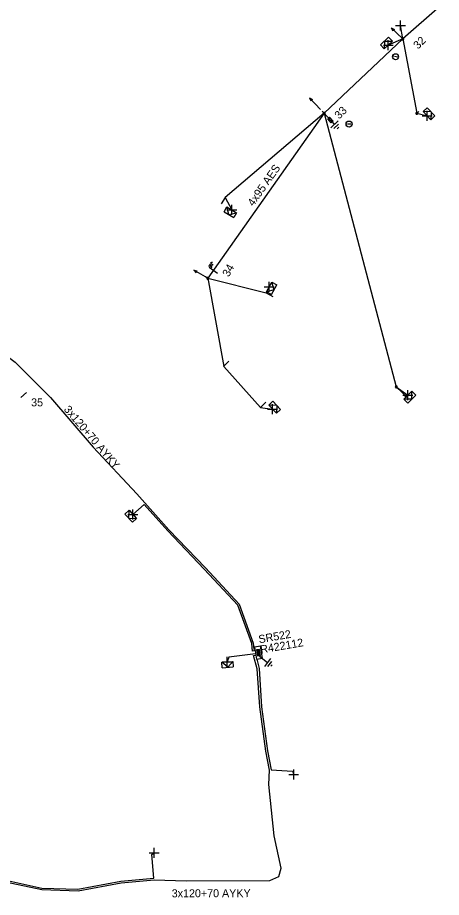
# Model space of a CAD drawing. Extents: x -540466 to -537383, y -1184038 to -1179972.
# Drawn here: x -537857 to -537804.1, y -1180518 to -1180408 of the extents above; entities that cross this region are included whole.
import ezdxf

# ---------------------------------------------------------------- set-up
doc = ezdxf.new("R2010")
doc.units = 0
for name, color, linetype in [('Vrstva 1', 7, 'Continuous'), ('Vrstva 10', 7, 'Continuous'), ('Vrstva 13', 7, 'Continuous'), ('Vrstva 14', 7, 'Continuous'), ('Vrstva 15', 7, 'Continuous'), ('Vrstva 16', 7, 'Continuous'), ('Vrstva 18', 7, 'Continuous'), ('Vrstva 2', 7, 'Continuous'), ('Vrstva 28', 7, 'Continuous'), ('Vrstva 29', 7, 'Continuous'), ('Vrstva 30', 7, 'Continuous'), ('Vrstva 31', 7, 'Continuous'), ('Vrstva 34', 7, 'Continuous'), ('Vrstva 36', 7, 'Continuous'), ('Vrstva 4', 7, 'Continuous'), ('Vrstva 5', 7, 'Continuous'), ('Vrstva 50', 7, 'Continuous'), ('Vrstva 51', 7, 'Continuous'), ('Vrstva 52', 7, 'Continuous'), ('Vrstva 54', 7, 'Continuous'), ('Vrstva 6', 7, 'Continuous'), ('Vrstva 8', 7, 'Continuous'), ('Vrstva 9', 7, 'Continuous')]:
    doc.layers.add(name, color=color, linetype=linetype)

# ---------------------------------------------------------------- blocks, each defined once
blk = doc.blocks.new('NN560')
at = {"layer": 'Vrstva 2'}
for points in [[(2, 0), (1.59, 0.14)], [(0, 0), (2, 0)], [(2, 0), (1.59, -0.13)]]:
    blk.add_lwpolyline(points, dxfattribs=at)
blk = doc.blocks.new('NN840')
at = {"layer": 'Vrstva 15'}
for points in [[(0, 0.62), (0, -0.63)], [(-0.75, -0.71), (-0.75, -0.66)], [(-0.73, -0.76), (-0.75, -0.71)], [(-0.66, -0.8), (-0.73, -0.76)], [(-0.63, -0.8), (-0.66, -0.8)], [(-0.56, -0.76), (-0.63, -0.8)], [(-0.54, -0.71), (-0.56, -0.76)], [(-0.54, -0.38), (-0.54, -0.71)], [(-0.33, -0.38), (-0.33, -0.8)], [(-0.33, -0.64), (-0.13, -0.38)], [(-0.26, -0.56), (-0.09, -0.8)]]:
    blk.add_lwpolyline(points, dxfattribs=at)
blk = doc.blocks.new('NN770')
at = {"layer": 'Vrstva 10'}
for p, q in [((0, 0.19), (0, 0.26)), ((0, -0.28), (0, 0.11))]:
    blk.add_line(p, q, dxfattribs=at)
blk.add_circle((0, -0.01), 0.375, dxfattribs=at)
blk = doc.blocks.new('NN800')
at = {"layer": 'Vrstva 1'}
for points in [[(-0.44, 0.44), (0.44, -0.44)], [(-0.44, -0.44), (0.44, 0.44)]]:
    blk.add_lwpolyline(points, dxfattribs=at)
blk = doc.blocks.new('NN820')
at = {"layer": 'Vrstva 13'}
for points in [[(0, 0), (0, -1.05)], [(-0.16, -0.81), (0.16, -0.81)], [(-0.16, -1.47), (-0.16, -0.81)], [(0, -1.05), (-0.06, -0.93)], [(0, -1.05), (0.06, -0.93)], [(0.16, -0.81), (0.16, -1.47)], [(0.16, -1.47), (-0.16, -1.47)], [(0, -1.47), (0, -1.87)]]:
    blk.add_lwpolyline(points, dxfattribs=at)
blk = doc.blocks.new('NN620')
at = {"layer": 'Vrstva 8'}
for points in [[(0.75, 0), (-0.75, 0)], [(-0.75, 0), (-0.75, -0.75)], [(0.75, -0.75), (0.75, 0)], [(-0.75, -0.75), (0.75, -0.75)], [(0.37, -0.18), (-0.38, -0.18)], [(-0.38, -0.18), (-0.38, -0.56)], [(-0.38, -0.56), (0.37, -0.56)], [(0.32, -0.23), (-0.33, -0.23)], [(-0.33, -0.23), (-0.33, -0.51)], [(-0.33, -0.51), (0.32, -0.51)], [(0.27, -0.27), (-0.28, -0.27)], [(-0.28, -0.27), (-0.28, -0.46)], [(-0.28, -0.46), (0.27, -0.46)], [(0.23, -0.32), (-0.23, -0.32)], [(-0.23, -0.32), (-0.23, -0.42)], [(-0.23, -0.42), (0.23, -0.42)], [(-0.19, -0.37), (0.19, -0.37)], [(0.23, -0.42), (0.23, -0.32)], [(0.27, -0.46), (0.27, -0.27)], [(0.32, -0.51), (0.32, -0.23)], [(0.37, -0.56), (0.37, -0.18)]]:
    blk.add_lwpolyline(points, dxfattribs=at)
blk = doc.blocks.new('NN630')
at = {"layer": 'Vrstva 9'}
for points in [[(0, -0.7), (-0.7, 0)], [(-0.7, -0.7), (-0.7, 0), (0.7, 0), (0.7, -0.7)], [(-0.7, -0.7), (0.7, -0.7)], [(0, -0.7), (0.7, 0)]]:
    blk.add_lwpolyline(points, dxfattribs=at)
blk = doc.blocks.new('NN810')
at = {"layer": 'Vrstva 14'}
for points in [[(0, -0.64), (0, -1.89)], [(0.63, -1.89), (-0.62, -1.89)], [(0.39, -2.2), (-0.4, -2.2)], [(0, -2.52), (-0.12, -2.52)], [(0.14, -2.52), (0, -2.52)]]:
    blk.add_lwpolyline(points, dxfattribs=at)
blk = doc.blocks.new('NN500')
at = {"layer": 'Vrstva 2'}
for points in [[(0, -0.24), (0.02, -0.23), (0.05, -0.23), (0.07, -0.22), (0.09, -0.22), (0.12, -0.2), (0.14, -0.19), (0.16, -0.18), (0.17, -0.16), (0.19, -0.14), (0.2, -0.12), (0.21, -0.1), (0.22, -0.07), (0.23, -0.05), (0.23, -0.02), (0.23, 0), (0.23, 0.02), (0.23, 0.05), (0.22, 0.07), (0.21, 0.1), (0.2, 0.12), (0.19, 0.14), (0.17, 0.16), (0.16, 0.17), (0.14, 0.19), (0.12, 0.2), (0.09, 0.21), (0.07, 0.22), (0.05, 0.23), (0.02, 0.23), (0, 0.23), (-0.03, 0.23), (-0.05, 0.23), (-0.07, 0.22), (-0.1, 0.21), (-0.12, 0.2), (-0.14, 0.19), (-0.16, 0.17), (-0.18, 0.16), (-0.19, 0.14), (-0.2, 0.12), (-0.22, 0.1), (-0.22, 0.07), (-0.23, 0.05), (-0.23, 0.02), (-0.24, 0), (-0.23, -0.02), (-0.23, -0.05), (-0.22, -0.07), (-0.22, -0.1), (-0.2, -0.12), (-0.19, -0.14), (-0.18, -0.16), (-0.16, -0.18), (-0.14, -0.19), (-0.12, -0.2), (-0.1, -0.22), (-0.07, -0.22), (-0.05, -0.23), (-0.03, -0.23), (0, -0.24)], [(0, -0.24), (0.02, -0.23), (0.05, -0.23), (0.07, -0.22), (0.09, -0.22), (0.12, -0.2), (0.14, -0.19), (0.16, -0.18), (0.17, -0.16), (0.19, -0.14), (0.2, -0.12), (0.21, -0.1), (0.22, -0.07), (0.23, -0.05), (0.23, -0.02), (0.23, 0), (0.23, 0.02), (0.23, 0.05), (0.22, 0.07), (0.21, 0.1), (0.2, 0.12), (0.19, 0.14), (0.17, 0.16), (0.16, 0.17), (0.14, 0.19), (0.12, 0.2), (0.09, 0.21), (0.07, 0.22), (0.05, 0.23), (0.02, 0.23), (0, 0.23), (-0.03, 0.23), (-0.05, 0.23), (-0.07, 0.22), (-0.1, 0.21), (-0.12, 0.2), (-0.14, 0.19), (-0.16, 0.17), (-0.18, 0.16), (-0.19, 0.14), (-0.2, 0.12), (-0.22, 0.1), (-0.22, 0.07), (-0.23, 0.05), (-0.23, 0.02), (-0.24, 0), (-0.23, -0.02), (-0.23, -0.05), (-0.22, -0.07), (-0.22, -0.1), (-0.2, -0.12), (-0.19, -0.14), (-0.18, -0.16), (-0.16, -0.18), (-0.14, -0.19), (-0.12, -0.2), (-0.1, -0.22), (-0.07, -0.22), (-0.05, -0.23), (-0.03, -0.23), (0, -0.24)], [(0, -0.21), (0.02, -0.2), (0.04, -0.2), (0.06, -0.2), (0.08, -0.19), (0.1, -0.18), (0.12, -0.17), (0.14, -0.15), (0.15, -0.14), (0.16, -0.12), (0.18, -0.1), (0.19, -0.08), (0.19, -0.06), (0.2, -0.04), (0.2, -0.02), (0.2, 0), (0.2, 0.02), (0.2, 0.04), (0.19, 0.06), (0.19, 0.08), (0.18, 0.1), (0.16, 0.12), (0.15, 0.14), (0.14, 0.15), (0.12, 0.17), (0.1, 0.18), (0.08, 0.19), (0.06, 0.19), (0.04, 0.2), (0.02, 0.2), (0, 0.2), (-0.02, 0.2), (-0.04, 0.2), (-0.06, 0.19), (-0.08, 0.19), (-0.1, 0.18), (-0.12, 0.17), (-0.14, 0.15), (-0.15, 0.14), (-0.17, 0.12), (-0.18, 0.1), (-0.19, 0.08), (-0.2, 0.06), (-0.2, 0.04), (-0.21, 0.02), (-0.21, 0), (-0.21, -0.02), (-0.2, -0.04), (-0.2, -0.06), (-0.19, -0.08), (-0.18, -0.1), (-0.17, -0.12), (-0.15, -0.14), (-0.14, -0.15), (-0.12, -0.17), (-0.1, -0.18), (-0.08, -0.19), (-0.06, -0.2), (-0.04, -0.2), (-0.02, -0.2), (0, -0.21)], [(0, -0.18), (0.02, -0.18), (0.04, -0.17), (0.05, -0.17), (0.07, -0.16), (0.09, -0.15), (0.1, -0.14), (0.12, -0.13), (0.13, -0.12), (0.14, -0.1), (0.15, -0.09), (0.16, -0.07), (0.17, -0.05), (0.17, -0.04), (0.17, -0.02), (0.17, 0), (0.17, 0.02), (0.17, 0.04), (0.17, 0.05), (0.16, 0.07), (0.15, 0.09), (0.14, 0.1), (0.13, 0.12), (0.12, 0.13), (0.1, 0.14), (0.09, 0.15), (0.07, 0.16), (0.05, 0.17), (0.04, 0.17), (0.02, 0.17), (0, 0.18), (-0.02, 0.17), (-0.04, 0.17), (-0.06, 0.17), (-0.07, 0.16), (-0.09, 0.15), (-0.1, 0.14), (-0.12, 0.13), (-0.13, 0.12), (-0.14, 0.1), (-0.15, 0.09), (-0.16, 0.07), (-0.17, 0.05), (-0.17, 0.04), (-0.18, 0.02), (-0.18, 0), (-0.18, -0.02), (-0.17, -0.04), (-0.17, -0.05), (-0.16, -0.07), (-0.15, -0.09), (-0.14, -0.1), (-0.13, -0.12), (-0.12, -0.13), (-0.1, -0.14), (-0.09, -0.15), (-0.07, -0.16), (-0.06, -0.17), (-0.04, -0.17), (-0.02, -0.18), (0, -0.18)], [(0, -0.15), (0.01, -0.15), (0.03, -0.14), (0.04, -0.14), (0.06, -0.13), (0.07, -0.13), (0.08, -0.12), (0.1, -0.11), (0.11, -0.1), (0.12, -0.09), (0.13, -0.07), (0.13, -0.06), (0.14, -0.05), (0.14, -0.03), (0.14, -0.02), (0.14, 0), (0.14, 0.01), (0.14, 0.03), (0.14, 0.04), (0.13, 0.06), (0.13, 0.07), (0.12, 0.09), (0.11, 0.1), (0.1, 0.11), (0.08, 0.12), (0.07, 0.13), (0.06, 0.13), (0.04, 0.14), (0.03, 0.14), (0.01, 0.14), (0, 0.15), (-0.02, 0.14), (-0.03, 0.14), (-0.05, 0.14), (-0.06, 0.13), (-0.07, 0.13), (-0.09, 0.12), (-0.1, 0.11), (-0.11, 0.1), (-0.12, 0.09), (-0.13, 0.07), (-0.13, 0.06), (-0.14, 0.04), (-0.14, 0.03), (-0.15, 0.01), (-0.15, 0), (-0.15, -0.02), (-0.14, -0.03), (-0.14, -0.05), (-0.13, -0.06), (-0.13, -0.07), (-0.12, -0.09), (-0.11, -0.1), (-0.1, -0.11), (-0.09, -0.12), (-0.07, -0.13), (-0.06, -0.13), (-0.05, -0.14), (-0.03, -0.14), (-0.02, -0.15), (0, -0.15)], [(0, -0.12), (0.01, -0.12), (0.02, -0.11), (0.03, -0.11), (0.05, -0.11), (0.06, -0.1), (0.07, -0.09), (0.08, -0.09), (0.09, -0.08), (0.09, -0.07), (0.1, -0.06), (0.11, -0.05), (0.11, -0.04), (0.11, -0.02), (0.11, -0.01), (0.12, 0), (0.11, 0.01), (0.11, 0.02), (0.11, 0.04), (0.11, 0.05), (0.1, 0.06), (0.09, 0.07), (0.09, 0.08), (0.08, 0.09), (0.07, 0.09), (0.06, 0.1), (0.05, 0.11), (0.03, 0.11), (0.02, 0.11), (0.01, 0.12), (0, 0.12), (-0.01, 0.12), (-0.03, 0.11), (-0.04, 0.11), (-0.05, 0.11), (-0.06, 0.1), (-0.07, 0.09), (-0.08, 0.09), (-0.09, 0.08), (-0.1, 0.07), (-0.1, 0.06), (-0.11, 0.05), (-0.11, 0.04), (-0.12, 0.02), (-0.12, 0.01), (-0.12, 0), (-0.12, -0.01), (-0.12, -0.02), (-0.11, -0.04), (-0.11, -0.05), (-0.1, -0.06), (-0.1, -0.07), (-0.09, -0.08), (-0.08, -0.09), (-0.07, -0.09), (-0.06, -0.1), (-0.05, -0.11), (-0.04, -0.11), (-0.03, -0.11), (-0.01, -0.12), (0, -0.12)], [(0, -0.09), (0.01, -0.09), (0.02, -0.09), (0.03, -0.08), (0.03, -0.08), (0.04, -0.08), (0.05, -0.07), (0.06, -0.07), (0.06, -0.06), (0.07, -0.05), (0.07, -0.04), (0.08, -0.04), (0.08, -0.03), (0.08, -0.02), (0.09, -0.01), (0.09, 0), (0.09, 0.01), (0.08, 0.02), (0.08, 0.03), (0.08, 0.03), (0.07, 0.04), (0.07, 0.05), (0.06, 0.06), (0.06, 0.06), (0.05, 0.07), (0.04, 0.07), (0.03, 0.08), (0.03, 0.08), (0.02, 0.08), (0.01, 0.09), (0, 0.09), (-0.01, 0.09), (-0.02, 0.08), (-0.03, 0.08), (-0.04, 0.08), (-0.04, 0.07), (-0.05, 0.07), (-0.06, 0.06), (-0.07, 0.06), (-0.07, 0.05), (-0.08, 0.04), (-0.08, 0.03), (-0.08, 0.03), (-0.09, 0.02), (-0.09, 0.01), (-0.09, 0), (-0.09, -0.01), (-0.09, -0.02), (-0.08, -0.03), (-0.08, -0.04), (-0.08, -0.04), (-0.07, -0.05), (-0.07, -0.06), (-0.06, -0.07), (-0.05, -0.07), (-0.04, -0.08), (-0.04, -0.08), (-0.03, -0.08), (-0.02, -0.09), (-0.01, -0.09), (0, -0.09)], [(0, -0.06), (0, -0.06), (0.01, -0.06), (0.02, -0.05), (0.02, -0.05), (0.03, -0.05), (0.03, -0.05), (0.04, -0.04), (0.04, -0.04), (0.05, -0.03), (0.05, -0.03), (0.05, -0.02), (0.05, -0.02), (0.05, -0.01), (0.06, -0.01), (0.06, 0), (0.06, 0.01), (0.05, 0.01), (0.05, 0.02), (0.05, 0.02), (0.05, 0.03), (0.05, 0.03), (0.04, 0.04), (0.04, 0.04), (0.03, 0.05), (0.03, 0.05), (0.02, 0.05), (0.02, 0.05), (0.01, 0.06), (0, 0.06), (0, 0.06), (-0.01, 0.06), (-0.01, 0.06), (-0.02, 0.05), (-0.02, 0.05), (-0.03, 0.05), (-0.03, 0.05), (-0.04, 0.04), (-0.04, 0.04), (-0.05, 0.03), (-0.05, 0.03), (-0.05, 0.02), (-0.06, 0.02), (-0.06, 0.01), (-0.06, 0.01), (-0.06, 0), (-0.06, -0.01), (-0.06, -0.01), (-0.06, -0.02), (-0.05, -0.02), (-0.05, -0.03), (-0.05, -0.03), (-0.04, -0.04), (-0.04, -0.04), (-0.03, -0.05), (-0.03, -0.05), (-0.02, -0.05), (-0.02, -0.05), (-0.01, -0.06), (-0.01, -0.06), (0, -0.06)], [(0, -0.03), (0, -0.03), (0, -0.03), (0.01, -0.03), (0.01, -0.03), (0.01, -0.02), (0.02, -0.02), (0.02, -0.02), (0.02, -0.02), (0.02, -0.02), (0.02, -0.01), (0.02, -0.01), (0.03, -0.01), (0.03, -0.01), (0.03, 0), (0.03, 0), (0.03, 0), (0.03, 0.01), (0.03, 0.01), (0.02, 0.01), (0.02, 0.01), (0.02, 0.02), (0.02, 0.02), (0.02, 0.02), (0.02, 0.02), (0.01, 0.02), (0.01, 0.02), (0.01, 0.03), (0, 0.03), (0, 0.03), (0, 0.03), (0, 0.03), (-0.01, 0.03), (-0.01, 0.03), (-0.01, 0.02), (-0.02, 0.02), (-0.02, 0.02), (-0.02, 0.02), (-0.02, 0.02), (-0.02, 0.02), (-0.03, 0.01), (-0.03, 0.01), (-0.03, 0.01), (-0.03, 0.01), (-0.03, 0), (-0.03, 0), (-0.03, 0), (-0.03, -0.01), (-0.03, -0.01), (-0.03, -0.01), (-0.03, -0.01), (-0.02, -0.02), (-0.02, -0.02), (-0.02, -0.02), (-0.02, -0.02), (-0.02, -0.02), (-0.01, -0.03), (-0.01, -0.03), (-0.01, -0.03), (0, -0.03), (0, -0.03)], [(0.23, 0), (0.7, 0)]]:
    blk.add_lwpolyline(points, dxfattribs=at)
blk = doc.blocks.new('NN510')
at = {"layer": 'Vrstva 2'}
blk.add_lwpolyline([(0, 0), (0, 0.94)], dxfattribs=at)

msp = doc.modelspace()

# ---------------------------------------------------------------- linework, layer by layer
at = {"layer": 'Vrstva 4'}
for points in [[(-537818.71, -1180419.99), (-537831.08, -1180430.5), (-537830.25, -1180432.05)], [(-537818.71, -1180419.99), (-537809.71, -1180454.17), (-537808.26, -1180455.21)]]:
    msp.add_lwpolyline(points, dxfattribs=at)
at = {"layer": 'Vrstva 5'}
for points in [[(-537884.59, -1180432.61), (-537882.08, -1180433.9), (-537880.81, -1180434.99), (-537875.1, -1180439.06), (-537872.09, -1180441.05), (-537866.46, -1180444.78), (-537862.96, -1180446.83), (-537857.29, -1180451.1), (-537852.89, -1180455.49), (-537847.58, -1180461.71), (-537842.1, -1180467.52), (-537838.1, -1180472.04), (-537833.53, -1180476.8), (-537829.32, -1180481.34), (-537827.56, -1180486.21), (-537827.49, -1180486.95), (-537827.36, -1180486.93)], [(-537866.54, -1180513.18), (-537866.58, -1180514.91), (-537865.85, -1180515.36), (-537858.5, -1180516.01), (-537853.98, -1180517), (-537849.45, -1180517.13), (-537844.07, -1180516.16), (-537839.96, -1180515.78), (-537835.96, -1180515.9), (-537825.48, -1180515.88), (-537824.36, -1180515.37), (-537824.1, -1180514.31), (-537824.95, -1180510.27), (-537825.63, -1180503.87), (-537825.56, -1180502.07), (-537826.01, -1180499.69), (-537826.76, -1180494.17), (-537827.06, -1180489.39), (-537827.53, -1180487.76), (-537827.27, -1180487.69)]]:
    msp.add_lwpolyline(points, dxfattribs=at)
at = {"layer": 'Vrstva 50'}
msp.add_lwpolyline([(-537782.62, -1180390.24), (-537787.13, -1180392.77), (-537790.72, -1180394.78), (-537808.89, -1180410.7), (-537818.71, -1180419.99), (-537833.26, -1180440.61)], dxfattribs=at)
at = {"layer": 'Vrstva 52'}
for points in [[(-537827.32, -1180487.12), (-537827.67, -1180487.2), (-537827.76, -1180486.25), (-537829.49, -1180481.45), (-537833.68, -1180476.94), (-537838.25, -1180472.18), (-537841.18, -1180468.87), (-537842.61, -1180470.11)], [(-537827.27, -1180487.54), (-537830.63, -1180487.96), (-537830.81, -1180488.52)], [(-537827.14, -1180488.22), (-537826.82, -1180489.35), (-537826.52, -1180494.15), (-537825.77, -1180499.65), (-537825.32, -1180502.03), (-537822.68, -1180502.21), (-537822.52, -1180502.62)], [(-537866.33, -1180513.18), (-537866.37, -1180514.8), (-537865.79, -1180515.17), (-537858.47, -1180515.81), (-537853.96, -1180516.8), (-537849.46, -1180516.93), (-537844.1, -1180515.96), (-537839.97, -1180515.58), (-537840.24, -1180512.61), (-537839.95, -1180512.41)]]:
    msp.add_lwpolyline(points, dxfattribs=at)
at = {"layer": 'Vrstva 54'}
for points in [[(-537808.89, -1180410.7), (-537809.18, -1180409.01)], [(-537808.89, -1180410.7), (-537810.7, -1180411.47)]]:
    msp.add_lwpolyline(points, dxfattribs=at)
at = {"layer": 'Vrstva 8'}
for points in [[(-537808.89, -1180410.7), (-537807.15, -1180419.99), (-537805.86, -1180420.29)], [(-537833.26, -1180440.61), (-537831.26, -1180451.62), (-537826.67, -1180456.74), (-537825.15, -1180456.96)], [(-537833.26, -1180440.61), (-537825.95, -1180442.41), (-537825.57, -1180441.69)]]:
    msp.add_lwpolyline(points, dxfattribs=at)

# ---------------------------------------------------------------- block references
at = {"layer": 'Vrstva 13'}
for name, p, rotation in [('NN560', (-537808.89, -1180410.7), 135.99469162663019), ('NN560', (-537819.17, -1180419.51), 133.36665003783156), ('NN510', (-537831.08, -1180430.5), 149.20328602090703), ('NN560', (-537833.26, -1180440.61), 149.28067207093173), ('NN510', (-537825.95, -1180442.41), -119.28188058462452), ('NN510', (-537831.27, -1180451.62), -45.20068887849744), ('NN560', (-537809.71, -1180454.17), -43.16770277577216), ('NN510', (-537855.88, -1180454.87), 132.18644449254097), ('NN510', (-537826.67, -1180456.74), -47.28672215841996)]:
    msp.add_blockref(name, p, dxfattribs=dict(at, rotation=rotation))
at = {"layer": 'Vrstva 13', "xscale": 0.5}
for p, yscale, rotation in [((-537808.89, -1180410.7), 0.5, 133.5079999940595), ((-537818.71, -1180419.99), 0.5, 133.5079999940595), ((-537807.15, -1180419.99), 0.5, 41.23900000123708), ((-537833.25, -1180440.61), 0.5, 149.20700002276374), ((-537809.71, -1180454.17), 0.5000000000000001, -44.10400000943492)]:
    msp.add_blockref('NN500', p, dxfattribs=dict(at, yscale=yscale, rotation=rotation))
at = {"layer": 'Vrstva 15'}
for p, rotation in [((-537818.71, -1180419.99), 43.10838615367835), ((-537827.28, -1180487.45), 52.02628610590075)]:
    msp.add_blockref('NN810', p, dxfattribs=dict(at, rotation=rotation))
at = {"layer": 'Vrstva 16', "rotation": 43.10838615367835}
msp.add_blockref('NN820', (-537818.71, -1180419.99), dxfattribs=at)
at = {"layer": 'Vrstva 18', "rotation": -125.19533332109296}
msp.add_blockref('NN840', (-537832.56, -1180439.63), dxfattribs=at)
at = {"layer": 'Vrstva 28', "rotation": 99.86143057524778}
msp.add_blockref('NN620', (-537827.28, -1180487.45), dxfattribs=at)
at = {"layer": 'Vrstva 31'}
for p, rotation in [((-537810.7, -1180411.47), -136.49157499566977), ((-537805.87, -1180420.29), 133.0222721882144), ((-537830.25, -1180432.05), -30.782608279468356), ((-537825.57, -1180441.69), 60.71811948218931), ((-537808.26, -1180455.21), 45.89606664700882), ((-537825.15, -1180456.96), 132.7132777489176), ((-537842.61, -1180470.11), -47.62218052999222), ((-537830.81, -1180488.52), 3.9469666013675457)]:
    msp.add_blockref('NN630', p, dxfattribs=dict(at, rotation=rotation))
at = {"layer": 'Vrstva 34'}
for p, rotation in [((-537809.18, -1180409.01), 45), ((-537810.7, -1180411.47), 45), ((-537805.86, -1180420.29), 45), ((-537830.25, -1180432.05), 45), ((-537825.57, -1180441.69), 45), ((-537808.26, -1180455.21), 45), ((-537825.15, -1180456.96), 45), ((-537842.61, -1180470.11), 45), ((-537830.81, -1180488.52), 45), ((-537822.52, -1180502.62), 45.00000009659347), ((-537839.95, -1180512.41), 45)]:
    msp.add_blockref('NN800', p, dxfattribs=dict(at, rotation=rotation))
at = {"layer": 'Vrstva 36'}
for p, rotation in [((-537809.81, -1180412.92), 83.15722782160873), ((-537815.61, -1180421.33), 90)]:
    msp.add_blockref('NN770', p, dxfattribs=dict(at, rotation=rotation))

# ---------------------------------------------------------------- texts
at = {"layer": 'Vrstva 14'}
for s, rotation, p in [('32', 45.012, (-537806.99, -1180412.04)), ('33', 45.014, (-537816.83, -1180420.78)), ('34', 61.135, (-537830.62, -1180440.5))]:
    msp.add_text(s, height=1, rotation=rotation, dxfattribs=at).set_placement(p)
msp.add_text('35', height=1, dxfattribs=at).set_placement((-537855.31, -1180456.61))
at = {"layer": 'Vrstva 29'}
msp.add_text('R422112', height=1, rotation=9.861, dxfattribs=at).set_placement((-537826.6, -1180487.5))
at = {"layer": 'Vrstva 30'}
msp.add_text('SR522', height=1, rotation=9.861, dxfattribs=at).set_placement((-537826.82, -1180486.22))
at = {"layer": 'Vrstva 51'}
msp.add_text('4x95 AES', height=1, rotation=54.805, dxfattribs=at).set_placement((-537827.56, -1180431.69))
at = {"layer": 'Vrstva 6'}
for rotation, p in [(310.487, (-537851.29, -1180457.03)), (0.109, (-537837.75, -1180517.96))]:
    msp.add_text('3x120+70 AYKY', height=1, rotation=rotation, dxfattribs=at).set_placement(p)

doc.saveas('drawing.dxf')
